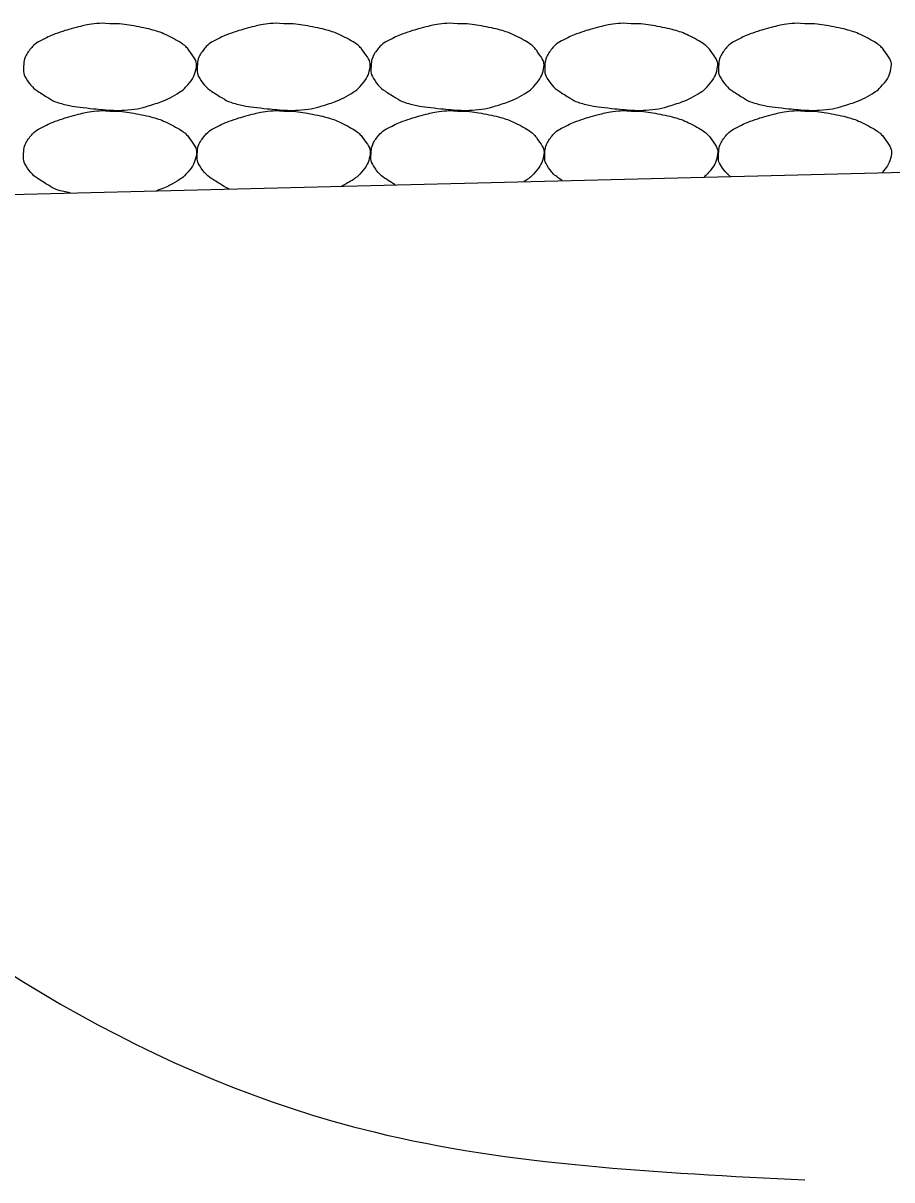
# Model space of a CAD drawing. Extents: x 1671357 to 13005564, y 567358 to 14261451.
# Drawn here: x 12758449.231 to 12758451.743, y 14259924.589 to 14259927.935 of the extents above; entities that cross this region are included whole.
import ezdxf

# ---------------------------------------------------------------- set-up
doc = ezdxf.new("R2010")
doc.units = 0
doc.layers.add('Default', color=7, linetype='Continuous')
doc.layers.add('R_Draft', color=7, linetype='Continuous')

msp = doc.modelspace()

# ---------------------------------------------------------------- linework, layer by layer
at = {"layer": 'Default'}
msp.add_line((12758438.7062, 14259927.1769), (12758456.7994, 14259927.6286), dxfattribs=at)
at = {"layer": 'R_Draft'}
for points in [[(12758449.4824, 14259927.9331), (12758449.5117, 14259927.9335), (12758449.5411, 14259927.9291), (12758449.6062, 14259927.9158), (12758449.6392, 14259927.9049), (12758449.6946, 14259927.8752), (12758449.7097, 14259927.8591), (12758449.7308, 14259927.8276), (12758449.7342, 14259927.8167), (12758449.7291, 14259927.7883), (12758449.7193, 14259927.7696), (12758449.6951, 14259927.7426), (12758449.6858, 14259927.7355), (12758449.6543, 14259927.7176), (12758449.6344, 14259927.708), (12758449.584, 14259927.6921), (12758449.5557, 14259927.6849), (12758449.5118, 14259927.6822), (12758449.4971, 14259927.6821), (12758449.4604, 14259927.6845), (12758449.4384, 14259927.6867), (12758449.3922, 14259927.6917), (12758449.3683, 14259927.6955), (12758449.3248, 14259927.7056), (12758449.3079, 14259927.7161), (12758449.2705, 14259927.7395), (12758449.2544, 14259927.7516), (12758449.2332, 14259927.7841), (12758449.2318, 14259927.7959), (12758449.2333, 14259927.8233), (12758449.2368, 14259927.8396), (12758449.2602, 14259927.8707), (12758449.273, 14259927.8791), (12758449.3016, 14259927.8939), (12758449.3145, 14259927.9004), (12758449.3483, 14259927.9118), (12758449.3681, 14259927.9178), (12758449.401, 14259927.9264), (12758449.4136, 14259927.9291), (12758449.4449, 14259927.934), (12758449.4639, 14259927.9347), (12758449.4824, 14259927.9331)], [(12758449.9848, 14259927.9331), (12758450.0141, 14259927.9335), (12758450.0435, 14259927.9291), (12758450.1087, 14259927.9158), (12758450.1416, 14259927.9049), (12758450.197, 14259927.8752), (12758450.2122, 14259927.8591), (12758450.2332, 14259927.8276), (12758450.2366, 14259927.8167), (12758450.2315, 14259927.7883), (12758450.2217, 14259927.7696), (12758450.1975, 14259927.7426), (12758450.1882, 14259927.7355), (12758450.1567, 14259927.7176), (12758450.1368, 14259927.708), (12758450.0865, 14259927.6921), (12758450.0581, 14259927.6849), (12758450.0142, 14259927.6822), (12758449.9995, 14259927.6821), (12758449.9628, 14259927.6845), (12758449.9408, 14259927.6867), (12758449.8946, 14259927.6917), (12758449.8707, 14259927.6955), (12758449.8272, 14259927.7056), (12758449.8104, 14259927.7161), (12758449.773, 14259927.7395), (12758449.7568, 14259927.7516), (12758449.7356, 14259927.7841), (12758449.7342, 14259927.7959), (12758449.7358, 14259927.8233), (12758449.7392, 14259927.8396), (12758449.7626, 14259927.8707), (12758449.7755, 14259927.8791), (12758449.804, 14259927.8939), (12758449.8169, 14259927.9004), (12758449.8507, 14259927.9118), (12758449.8705, 14259927.9178), (12758449.9034, 14259927.9264), (12758449.916, 14259927.9291), (12758449.9474, 14259927.934), (12758449.9663, 14259927.9347), (12758449.9848, 14259927.9331)], [(12758450.4873, 14259927.9331), (12758450.5166, 14259927.9335), (12758450.546, 14259927.9291), (12758450.6111, 14259927.9158), (12758450.6441, 14259927.9049), (12758450.6994, 14259927.8752), (12758450.7146, 14259927.8591), (12758450.7356, 14259927.8276), (12758450.739, 14259927.8167), (12758450.7339, 14259927.7883), (12758450.7241, 14259927.7696), (12758450.6999, 14259927.7426), (12758450.6907, 14259927.7355), (12758450.6591, 14259927.7176), (12758450.6393, 14259927.708), (12758450.5889, 14259927.6921), (12758450.5605, 14259927.6849), (12758450.5166, 14259927.6822), (12758450.5019, 14259927.6821), (12758450.4652, 14259927.6845), (12758450.4432, 14259927.6867), (12758450.397, 14259927.6917), (12758450.3731, 14259927.6955), (12758450.3296, 14259927.7056), (12758450.3128, 14259927.7161), (12758450.2754, 14259927.7395), (12758450.2592, 14259927.7516), (12758450.238, 14259927.7841), (12758450.2366, 14259927.7959), (12758450.2382, 14259927.8233), (12758450.2416, 14259927.8396), (12758450.265, 14259927.8707), (12758450.2779, 14259927.8791), (12758450.3064, 14259927.8939), (12758450.3193, 14259927.9004), (12758450.3531, 14259927.9118), (12758450.373, 14259927.9178), (12758450.4058, 14259927.9264), (12758450.4184, 14259927.9291), (12758450.4498, 14259927.934), (12758450.4687, 14259927.9347), (12758450.4873, 14259927.9331)], [(12758450.9897, 14259927.9331), (12758451.019, 14259927.9335), (12758451.0484, 14259927.9291), (12758451.1135, 14259927.9158), (12758451.1465, 14259927.9049), (12758451.2018, 14259927.8752), (12758451.217, 14259927.8591), (12758451.238, 14259927.8276), (12758451.2414, 14259927.8167), (12758451.2363, 14259927.7883), (12758451.2265, 14259927.7696), (12758451.2023, 14259927.7426), (12758451.1931, 14259927.7355), (12758451.1615, 14259927.7176), (12758451.1417, 14259927.708), (12758451.0913, 14259927.6921), (12758451.0629, 14259927.6849), (12758451.019, 14259927.6822), (12758451.0043, 14259927.6821), (12758450.9676, 14259927.6845), (12758450.9457, 14259927.6867), (12758450.8995, 14259927.6917), (12758450.8756, 14259927.6955), (12758450.8321, 14259927.7056), (12758450.8152, 14259927.7161), (12758450.7778, 14259927.7395), (12758450.7617, 14259927.7516), (12758450.7405, 14259927.7841), (12758450.739, 14259927.7959), (12758450.7406, 14259927.8233), (12758450.744, 14259927.8396), (12758450.7675, 14259927.8707), (12758450.7803, 14259927.8791), (12758450.8088, 14259927.8939), (12758450.8218, 14259927.9004), (12758450.8555, 14259927.9118), (12758450.8754, 14259927.9178), (12758450.9083, 14259927.9264), (12758450.9208, 14259927.9291), (12758450.9522, 14259927.934), (12758450.9711, 14259927.9347), (12758450.9897, 14259927.9331)], [(12758451.4921, 14259927.9331), (12758451.5214, 14259927.9335), (12758451.5508, 14259927.9291), (12758451.6159, 14259927.9158), (12758451.6489, 14259927.9049), (12758451.7043, 14259927.8752), (12758451.7194, 14259927.8591), (12758451.7404, 14259927.8276), (12758451.7438, 14259927.8167), (12758451.7387, 14259927.7883), (12758451.729, 14259927.7696), (12758451.7047, 14259927.7426), (12758451.6955, 14259927.7355), (12758451.664, 14259927.7176), (12758451.6441, 14259927.708), (12758451.5937, 14259927.6921), (12758451.5654, 14259927.6849), (12758451.5215, 14259927.6822), (12758451.5067, 14259927.6821), (12758451.4701, 14259927.6845), (12758451.4481, 14259927.6867), (12758451.4019, 14259927.6917), (12758451.378, 14259927.6955), (12758451.3345, 14259927.7056), (12758451.3176, 14259927.7161), (12758451.2802, 14259927.7395), (12758451.2641, 14259927.7516), (12758451.2429, 14259927.7841), (12758451.2414, 14259927.7959), (12758451.243, 14259927.8233), (12758451.2464, 14259927.8396), (12758451.2699, 14259927.8707), (12758451.2827, 14259927.8791), (12758451.3112, 14259927.8939), (12758451.3242, 14259927.9004), (12758451.358, 14259927.9118), (12758451.3778, 14259927.9178), (12758451.4107, 14259927.9264), (12758451.4233, 14259927.9291), (12758451.4546, 14259927.934), (12758451.4735, 14259927.9347), (12758451.4921, 14259927.9331)], [(12758449.3678, 14259927.4436), (12758449.36, 14259927.445), (12758449.3522, 14259927.4467), (12758449.3248, 14259927.453), (12758449.3079, 14259927.4635), (12758449.2705, 14259927.4869), (12758449.2544, 14259927.499), (12758449.2332, 14259927.5315), (12758449.2318, 14259927.5433), (12758449.2333, 14259927.5707), (12758449.2368, 14259927.587), (12758449.2602, 14259927.6181), (12758449.273, 14259927.6265), (12758449.3016, 14259927.6413), (12758449.3145, 14259927.6478), (12758449.3483, 14259927.6592), (12758449.3681, 14259927.6652), (12758449.401, 14259927.6738), (12758449.4136, 14259927.6765), (12758449.4449, 14259927.6814), (12758449.4639, 14259927.6821), (12758449.4824, 14259927.6805)], [(12758449.4824, 14259927.6805), (12758449.5117, 14259927.6809), (12758449.5411, 14259927.6765), (12758449.6062, 14259927.6632), (12758449.6392, 14259927.6523), (12758449.6946, 14259927.6226), (12758449.7097, 14259927.6065), (12758449.7308, 14259927.575), (12758449.7342, 14259927.5641), (12758449.7291, 14259927.5357), (12758449.7193, 14259927.517), (12758449.6951, 14259927.49), (12758449.6858, 14259927.4829), (12758449.6556, 14259927.4657), (12758449.6369, 14259927.4566), (12758449.6166, 14259927.4498)], [(12758449.8273, 14259927.4551), (12758449.8155, 14259927.4603), (12758449.8043, 14259927.4673), (12758449.773, 14259927.4869), (12758449.7568, 14259927.499), (12758449.7356, 14259927.5315), (12758449.7342, 14259927.5433), (12758449.7358, 14259927.5707), (12758449.7392, 14259927.587), (12758449.7626, 14259927.6181), (12758449.7755, 14259927.6265), (12758449.804, 14259927.6413), (12758449.8169, 14259927.6478), (12758449.8507, 14259927.6592), (12758449.8705, 14259927.6652), (12758449.9034, 14259927.6738), (12758449.916, 14259927.6765), (12758449.9474, 14259927.6814), (12758449.9663, 14259927.6821), (12758449.9848, 14259927.6805)], [(12758449.9848, 14259927.6805), (12758450.0141, 14259927.6809), (12758450.0435, 14259927.6765), (12758450.1087, 14259927.6632), (12758450.1416, 14259927.6523), (12758450.197, 14259927.6226), (12758450.2122, 14259927.6065), (12758450.2332, 14259927.575), (12758450.2366, 14259927.5641), (12758450.2315, 14259927.5357), (12758450.2217, 14259927.517), (12758450.1975, 14259927.49), (12758450.1882, 14259927.4829), (12758450.1685, 14259927.4717), (12758450.1602, 14259927.4673), (12758450.1517, 14259927.4632)], [(12758450.3072, 14259927.4671), (12758450.3032, 14259927.4695), (12758450.2992, 14259927.472), (12758450.2754, 14259927.4869), (12758450.2592, 14259927.499), (12758450.238, 14259927.5315), (12758450.2366, 14259927.5433), (12758450.2382, 14259927.5707), (12758450.2416, 14259927.587), (12758450.265, 14259927.6181), (12758450.2779, 14259927.6265), (12758450.3064, 14259927.6413), (12758450.3193, 14259927.6478), (12758450.3531, 14259927.6592), (12758450.373, 14259927.6652), (12758450.4058, 14259927.6738), (12758450.4184, 14259927.6765), (12758450.4498, 14259927.6814), (12758450.4687, 14259927.6821), (12758450.4873, 14259927.6805)], [(12758450.4873, 14259927.6805), (12758450.5166, 14259927.6809), (12758450.546, 14259927.6765), (12758450.6111, 14259927.6632), (12758450.6441, 14259927.6523), (12758450.6994, 14259927.6226), (12758450.7146, 14259927.6065), (12758450.7356, 14259927.575), (12758450.739, 14259927.5641), (12758450.7339, 14259927.5357), (12758450.7241, 14259927.517), (12758450.6999, 14259927.49), (12758450.6907, 14259927.4829), (12758450.6792, 14259927.4764), (12758450.6792, 14259927.4764), (12758450.6791, 14259927.4764)], [(12758450.7903, 14259927.4792), (12758450.7738, 14259927.4901), (12758450.7599, 14259927.5017), (12758450.7405, 14259927.5315), (12758450.739, 14259927.5433), (12758450.7406, 14259927.5707), (12758450.744, 14259927.587), (12758450.7675, 14259927.6181), (12758450.7803, 14259927.6265), (12758450.8088, 14259927.6413), (12758450.8218, 14259927.6478), (12758450.8555, 14259927.6592), (12758450.8754, 14259927.6652), (12758450.9083, 14259927.6738), (12758450.9208, 14259927.6765), (12758450.9522, 14259927.6814), (12758450.9711, 14259927.6821), (12758450.9897, 14259927.6805)], [(12758450.9897, 14259927.6805), (12758451.019, 14259927.6809), (12758451.0484, 14259927.6765), (12758451.1135, 14259927.6632), (12758451.1465, 14259927.6523), (12758451.2018, 14259927.6226), (12758451.217, 14259927.6065), (12758451.238, 14259927.575), (12758451.2414, 14259927.5641), (12758451.2363, 14259927.5357), (12758451.2265, 14259927.517), (12758451.208, 14259927.4963), (12758451.2043, 14259927.4927), (12758451.2004, 14259927.4894)], [(12758451.2761, 14259927.4913), (12758451.2666, 14259927.4992), (12758451.258, 14259927.5084), (12758451.2429, 14259927.5315), (12758451.2414, 14259927.5433), (12758451.243, 14259927.5707), (12758451.2464, 14259927.587), (12758451.2699, 14259927.6181), (12758451.2827, 14259927.6265), (12758451.3112, 14259927.6413), (12758451.3242, 14259927.6478), (12758451.358, 14259927.6592), (12758451.3778, 14259927.6652), (12758451.4107, 14259927.6738), (12758451.4233, 14259927.6765), (12758451.4546, 14259927.6814), (12758451.4735, 14259927.6821), (12758451.4921, 14259927.6805)], [(12758451.4921, 14259927.6805), (12758451.5214, 14259927.6809), (12758451.5508, 14259927.6765), (12758451.6159, 14259927.6632), (12758451.6489, 14259927.6523), (12758451.7043, 14259927.6226), (12758451.7194, 14259927.6065), (12758451.7404, 14259927.575), (12758451.7438, 14259927.5641), (12758451.7389, 14259927.5364), (12758451.7297, 14259927.5184), (12758451.7157, 14259927.5023)]]:
    msp.add_open_spline(points, degree=3, dxfattribs=at)
msp.add_spline([(12758447.0458, 14259927.2454), (12758450.2463, 14259924.7275), (12758451.4919, 14259924.589)], degree=3, dxfattribs=at)

doc.saveas('drawing.dxf')
